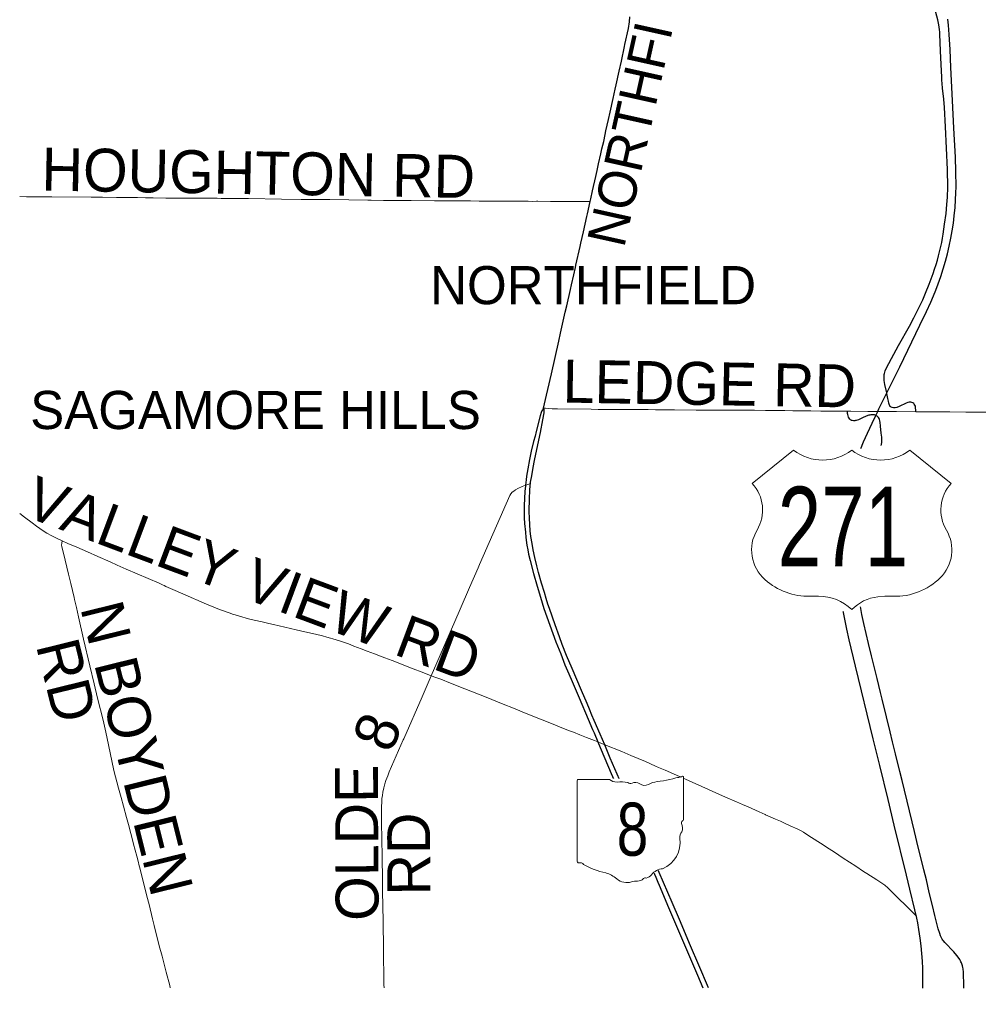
# Model space of a CAD drawing. Header units: feet. Extents: x 92 to 141.3, y -5 to 23.6.
# Tile 393 of 651: x 131.1 to 133.7, y -1.8 to 0.8. Entities that reach past the tile are written whole.
import ezdxf
from ezdxf.enums import TextEntityAlignment as Align

# ---------------------------------------------------------------- set-up
doc = ezdxf.new("R2010")
doc.units = ezdxf.units.FT
doc.header["$MEASUREMENT"] = 0
doc.set_wipeout_variables(frame=1)
doc.linetypes.add('CUY - Design$0$DGN1', pattern=[2231.760665, 0, -2231.760665])
for name, color, linetype, lineweight in [('CUY - Design$0$GM_X_City_Street', 7, 'Continuous', 0), ('CUY - Design$0$GM_X_Corporation', 7, 'CUY - Design$0$DGN1', 13), ('CUY - Design$0$GM_X_Corporation_Text', 7, 'Continuous', 13), ('CUY - Design$0$GM_X_State_Route', 1, 'Continuous', 30), ('CUY - Design$0$GM_X_State_Shield', 7, 'Continuous', 0)]:
    doc.layers.add(name, color=color, linetype=linetype, lineweight=lineweight)
for name, color, linetype in [('SH_Data', 7, 'Continuous'), ('TX_P_20', 7, 'Continuous'), ('TX_X_20', 7, 'Continuous')]:
    doc.layers.add(name, color=color, linetype=linetype)
doc.styles.add('CUY - Design$0$Styledgn030', font='dgn030.shx')

msp = doc.modelspace()

# ---------------------------------------------------------------- linework, layer by layer
at = {"layer": 'CUY - Design$0$GM_X_City_Street'}
for points in [[(131.1188, 0.3578), (131.1376, 0.3576), (131.1449, 0.3576), (131.1493, 0.3575), (131.1536, 0.3575), (131.1752, 0.3573), (131.2054, 0.3575), (131.3117, 0.3566), (131.342, 0.3562), (131.3795, 0.3557), (131.4367, 0.3551), (131.4582, 0.3545), (131.479, 0.3542), (131.5133, 0.3537), (131.542, 0.3534), (131.6251, 0.3533), (131.651, 0.3533), (131.6623, 0.3532), (131.7033, 0.353), (131.7362, 0.3527), (131.8247, 0.3511), (131.8782, 0.3504), (131.9058, 0.3503), (131.9553, 0.3499), (132.0576, 0.3483), (132.0664, 0.3482), (132.0998, 0.3477)], [(132.0998, 0.3477), (132.1308, 0.3473), (132.1503, 0.347), (132.1742, 0.347), (132.2375, 0.3468), (132.2615, 0.3466), (132.3182, 0.3464), (132.3215, 0.3464), (132.3346, 0.3462), (132.3579, 0.3459), (132.3944, 0.3459), (132.4335, 0.3455), (132.452, 0.3452), (132.4699, 0.3454), (132.4899, 0.3452), (132.5029, 0.3451), (132.5122, 0.3452), (132.5163, 0.3453), (132.5497, 0.3449), (132.5839, 0.3447), (132.6013, 0.3445), (132.6518, 0.3443), (132.657, 0.3443)], [(132.5313, -0.2126), (132.537, -0.213), (132.5451, -0.2136), (132.5545, -0.214), (132.5692, -0.2146), (132.6602, -0.2154), (132.6787, -0.2158), (132.7056, -0.2162), (132.7103, -0.2162), (132.741, -0.216), (132.7741, -0.2162), (132.8133, -0.2165), (132.8336, -0.2167), (132.8846, -0.2171), (132.9425, -0.2176), (132.9975, -0.218), (133.0237, -0.2181), (133.0755, -0.2183), (133.1005, -0.2184), (133.1297, -0.2185), (133.1475, -0.2188), (133.1822, -0.2192), (133.2032, -0.2196), (133.2143, -0.2196), (133.2267, -0.2197), (133.2519, -0.2201), (133.279, -0.2203), (133.3343, -0.2204), (133.351, -0.2206), (133.3599, -0.2207), (133.4055, -0.2213), (133.4209, -0.2213), (133.4327, -0.2213), (133.4391, -0.2213), (133.4492, -0.2214), (133.4587, -0.2215), (133.4827, -0.2218), (133.5353, -0.2221), (133.5379, -0.2221), (133.5661, -0.2223), (133.6269, -0.2227), (133.6699, -0.2234), (133.7465, -0.2238)], [(132.462, -0.4296), (132.4736, -0.4242), (132.4778, -0.4223), (132.4827, -0.4204), (132.4861, -0.419), (132.4889, -0.418), (132.4959, -0.4158)], [(132.3069, -0.7542), (132.3321, -0.6957), (132.3552, -0.6431), (132.3591, -0.6344), (132.4408, -0.4484), (132.4433, -0.444), (132.4469, -0.4395), (132.4509, -0.436), (132.4556, -0.4328), (132.462, -0.4296)], [(131.1188, -0.4967), (131.1321, -0.5067), (131.1525, -0.5222), (131.1643, -0.531), (131.1821, -0.5431), (131.1923, -0.5494), (131.2058, -0.5569), (131.2201, -0.5642), (131.2337, -0.5704), (131.2489, -0.5771), (131.2728, -0.5878), (131.3012, -0.6002), (131.3295, -0.6127), (131.3624, -0.6271), (131.3819, -0.6356), (131.406, -0.6463), (131.4353, -0.6593), (131.4947, -0.6847), (131.5038, -0.6888), (131.5082, -0.6907), (131.5133, -0.693), (131.5192, -0.6957), (131.5715, -0.7189), (131.5895, -0.7264), (131.5937, -0.7282), (131.6164, -0.738), (131.6533, -0.7533), (131.6784, -0.763), (131.6859, -0.7656), (131.693, -0.7677), (131.7001, -0.7699), (131.7176, -0.7751), (131.7291, -0.7784), (131.7395, -0.7811), (131.7513, -0.7839), (131.773, -0.7889), (131.7906, -0.7931), (131.8036, -0.7963), (131.8641, -0.8099), (131.8881, -0.8154), (131.9162, -0.8221), (131.9352, -0.8268), (131.9472, -0.83), (131.9571, -0.8329), (131.9635, -0.8348), (131.984, -0.841), (131.9949, -0.8445), (132.005, -0.8483), (132.0202, -0.8539), (132.0297, -0.8575), (132.0395, -0.8612), (132.0559, -0.8676), (132.0759, -0.8752), (132.0918, -0.8813), (132.1031, -0.8855), (132.1235, -0.8931), (132.1795, -0.9151), (132.204, -0.9247), (132.2284, -0.9341), (132.2406, -0.9386), (132.254, -0.9435), (132.2805, -0.9537), (132.3194, -0.9695), (132.3762, -0.9921), (132.418, -1.0089), (132.4548, -1.0237), (132.4804, -1.0338), (132.5235, -1.0509), (132.5484, -1.061), (132.5677, -1.0687), (132.5807, -1.0741), (132.6012, -1.0826), (132.6119, -1.0866), (132.6293, -1.0936), (132.6474, -1.1008), (132.6687, -1.1091), (132.6775, -1.1126), (132.6856, -1.1158), (132.6965, -1.12), (132.7422, -1.1386), (132.7664, -1.1488), (132.806, -1.1654), (132.8336, -1.1775), (132.8414, -1.1811), (132.859, -1.1886), (132.9057, -1.2095), (132.9579, -1.2327), (133.0041, -1.2531), (133.022, -1.2612), (133.0515, -1.2743), (133.0677, -1.281), (133.0831, -1.2877), (133.1126, -1.3013), (133.1286, -1.3081), (133.1302, -1.3089), (133.1568, -1.3208), (133.17, -1.3266), (133.1808, -1.3314), (133.1982, -1.3397), (133.215, -1.3471), (133.2238, -1.3513), (133.2326, -1.3562), (133.2471, -1.3656), (133.2849, -1.39), (133.2939, -1.3959), (133.3159, -1.4102), (133.3396, -1.4255), (133.3735, -1.4474), (133.3945, -1.4615), (133.4035, -1.4675), (133.4303, -1.4845), (133.4431, -1.4933), (133.4514, -1.4986), (133.4594, -1.5059), (133.5368, -1.5826)], [(131.525, -1.7753), (131.5236, -1.7694), (131.5138, -1.733), (131.5026, -1.6901), (131.4952, -1.6621), (131.4815, -1.6079), (131.4771, -1.5898), (131.4677, -1.5511), (131.4618, -1.5281), (131.4471, -1.4702), (131.4418, -1.4494), (131.4412, -1.4467), (131.438, -1.4337), (131.4346, -1.4208), (131.4261, -1.3885), (131.4248, -1.3837), (131.4186, -1.3596), (131.4123, -1.3355), (131.407, -1.316), (131.3988, -1.2855), (131.3923, -1.2622), (131.3851, -1.2374), (131.3728, -1.1895), (131.3534, -1.0988), (131.3489, -1.0777), (131.3435, -1.0535), (131.3285, -0.9943), (131.3193, -0.9557), (131.3079, -0.907), (131.2913, -0.8354), (131.2776, -0.7752), (131.2717, -0.7503), (131.2666, -0.7281), (131.2653, -0.7229), (131.2565, -0.6856), (131.2505, -0.66), (131.2415, -0.6228), (131.2324, -0.5853), (131.2318, -0.5816), (131.2321, -0.5769), (131.2337, -0.5704)], [(132.2284, -0.9341), (132.2925, -0.7877), (132.3069, -0.7542)], [(132.0947, -1.3008), (132.0946, -1.2871), (132.0949, -1.2742), (132.0955, -1.2655), (132.0967, -1.2569), (132.0984, -1.2481), (132.1007, -1.2366), (132.1035, -1.2252), (132.1063, -1.2162), (132.1111, -1.2035), (132.1154, -1.1932), (132.1532, -1.1065), (132.1542, -1.1043), (132.2041, -0.9908), (132.2284, -0.9341)], [(132.1012, -1.7757), (132.1011, -1.7677), (132.1011, -1.7617), (132.0997, -1.6722), (132.0986, -1.5956), (132.0975, -1.5147), (132.0971, -1.4881), (132.0961, -1.419), (132.0956, -1.3778), (132.0948, -1.327), (132.0947, -1.3008)]]:
    msp.add_lwpolyline(points, dxfattribs=at)
at = {"layer": 'CUY - Design$0$GM_X_Corporation', "flags": 128}
for points in [[(132.1734, 0.8702), (132.4037, 0.8697), (132.6437, 0.8838), (132.7645, 0.8815), (133.2066, 0.8676), (133.2175, -0.2214), (133.0214, -0.2174), (132.8117, -0.2158), (132.6539, -0.2151), (132.6527, -0.4989), (132.5508, -0.4989), (132.6472, -0.7641), (132.525, -0.7646), (132.5023, -0.6863), (132.4829, -0.5752), (132.4779, -0.4791), (132.4856, -0.3438), (132.4955, -0.2891), (132.5003, -0.2626), (132.5159, -0.2147), (132.5238, -0.1912), (132.5301, -0.1626), (132.4059, -0.1582), (132.4197, -0.0987), (132.433, -0.0412), (132.054, -0.0389), (132.0511, 0.3443), (132.0436, 0.6916), (132.1674, 0.6936), (132.1734, 0.8702)], [(133.2066, 0.8676), (133.2793, 0.8675), (134.1207, 0.8653), (134.2732, 0.865), (134.8818, 0.8579), (134.8904, 0.3649), (134.8909, 0.0406), (134.8912, -0.0137), (134.8932, -0.4233), (134.8958, -0.7866), (135.446, -0.7811), (135.4438, -0.9344), (135.444, -0.9535), (135.4512, -0.9795), (135.4428, -1.594), (135.4427, -2.024), (135.4427, -2.1228), (135.8016, -2.1274), (135.8016, -2.5052), (135.5272, -2.507), (135.5282, -2.6426), (135.4018, -2.6477), (135.4017, -2.8153), (135.5307, -2.8115), (135.5307, -3.0533), (135.8899, -3.0465), (135.92, -3.047), (135.9199, -3.2616), (135.8848, -3.2759), (135.8847, -3.2809), (135.9146, -3.2815), (135.9146, -3.3823), (135.8823, -3.3817), (135.8812, -3.4251), (135.7731, -3.4288), (135.7773, -3.7702), (135.9396, -3.7707), (135.9396, -3.6748), (136.3036, -3.6813), (136.3042, -3.7719), (136.3067, -4.3089), (136.3088, -4.5848), (135.7983, -4.5864), (134.929, -4.5849), (134.9241, -4.3251), (134.9218, -3.9448), (134.9182, -3.4973), (133.8088, -3.5061), (133.781, -3.4645), (133.7564, -3.4291), (133.7326, -3.3938), (133.7156, -3.3685), (133.6951, -3.3478), (133.6694, -3.3256), (133.6448, -3.3195), (133.6192, -3.3184), (133.5484, -3.3157), (133.4663, -3.3159), (133.393, -3.3119), (133.3385, -3.3116), (133.311, -3.3092), (133.3014, -3.3102), (133.2794, -3.3187), (133.2206, -3.3394), (133.2027, -3.348), (133.191, -3.3522), (133.1926, -3.3077), (133.1926, -3.2189), (133.1899, -3.1354), (133.1899, -3.0478), (133.1878, -2.8838), (133.1863, -2.7586), (133.1857, -2.643), (133.1846, -2.519), (133.1858, -2.4146), (132.9505, -2.4074), (132.9467, -1.861), (132.8327, -1.8585), (132.8307, -1.3139), (132.6588, -1.3113), (132.6529, -1.1219), (132.6533, -1.0581), (132.6281, -0.994), (132.5549, -0.8193), (132.525, -0.7646), (132.6472, -0.7641), (132.5508, -0.4989), (132.6527, -0.4989), (132.6539, -0.2151), (132.8117, -0.2158), (133.0214, -0.2174), (133.2175, -0.2214), (133.2066, 0.8676)]]:
    msp.add_lwpolyline(points, dxfattribs=at)
at = {"layer": 'CUY - Design$0$GM_X_State_Route', "color": 1}
for points in [[(133.5353, -0.2221), (133.5339, -0.2072), (133.5328, -0.2042), (133.5311, -0.2016), (133.5295, -0.1998), (133.5269, -0.1981), (133.5246, -0.1972), (133.5215, -0.1967), (133.5176, -0.1968), (133.5132, -0.1977), (133.5089, -0.1993), (133.4901, -0.2083), (133.4842, -0.2104), (133.4794, -0.2113), (133.4773, -0.2115), (133.475, -0.2114), (133.4717, -0.2107), (133.4687, -0.2096), (133.4676, -0.2091), (133.4665, -0.2083), (133.4661, -0.2078), (133.4653, -0.2069), (133.465, -0.2064), (133.4642, -0.2047), (133.4627, -0.1987), (133.4615, -0.1937), (133.4601, -0.1862), (133.4573, -0.1731), (133.4569, -0.171), (133.4519, -0.1492), (133.4498, -0.1377), (133.4495, -0.1344), (133.4494, -0.1315), (133.4498, -0.1247), (133.4502, -0.1218), (133.4508, -0.119), (133.4516, -0.1158), (133.4528, -0.1121), (133.4565, -0.1037), (133.4759, -0.0671), (133.4889, -0.0437), (133.5181, 0.0088), (133.5301, 0.0309), (133.5383, 0.0474), (133.5537, 0.0796), (133.5615, 0.0974), (133.5712, 0.1217), (133.5767, 0.1362), (133.5818, 0.1504), (133.5858, 0.1618), (133.5899, 0.1746), (133.5933, 0.1862), (133.5967, 0.198), (133.5993, 0.2088), (133.605, 0.2339), (133.6069, 0.2458), (133.6088, 0.2567), (133.6129, 0.2833), (133.6168, 0.3126), (133.6192, 0.3366), (133.6205, 0.3561), (133.6212, 0.3829), (133.6202, 0.4307), (133.6148, 0.5461), (133.6122, 0.5979), (133.6104, 0.6202), (133.6088, 0.6359), (133.6075, 0.6498), (133.6061, 0.6637), (133.6057, 0.6713), (133.6052, 0.6804), (133.6044, 0.6957), (133.6021, 0.7509), (133.6002, 0.7963), (133.5998, 0.8011), (133.599, 0.8084), (133.5971, 0.8209), (133.5941, 0.8349), (133.586, 0.8679)], [(132.5313, -0.2126), (132.5396, -0.1772), (132.5431, -0.1626), (132.5527, -0.1202), (132.5727, -0.0315), (132.5773, -0.0106), (132.5901, 0.0465), (132.5938, 0.0636), (132.6037, 0.1072), (132.6065, 0.1198), (132.6126, 0.1467), (132.6171, 0.1664), (132.6187, 0.1734), (132.6298, 0.2234), (132.6317, 0.2319), (132.6388, 0.2631), (132.6433, 0.2833), (132.648, 0.3044), (132.6495, 0.311), (132.657, 0.3443), (132.6587, 0.3521), (132.6634, 0.3731), (132.6721, 0.412), (132.6755, 0.428), (132.6798, 0.4465), (132.6857, 0.4728), (132.6889, 0.4869), (132.6935, 0.5068), (132.6976, 0.5257), (132.6997, 0.5351), (132.7065, 0.5654), (132.7111, 0.5855), (132.7194, 0.6222), (132.7249, 0.6472), (132.7275, 0.6594), (132.7356, 0.6957), (132.7413, 0.7229), (132.7497, 0.7622), (132.7509, 0.7678), (132.7602, 0.8115), (132.7628, 0.829), (132.7644, 0.8423)], [(133.5539, -1.7761), (133.5543, -1.762), (133.5544, -1.7431), (133.554, -1.7236), (133.5531, -1.7034), (133.5516, -1.6826), (133.5496, -1.6625), (133.547, -1.6418), (133.5436, -1.6184), (133.5404, -1.5999), (133.5378, -1.5873), (133.5329, -1.565), (133.5194, -1.5094), (133.5102, -1.4715), (133.4772, -1.3369), (133.4602, -1.2676), (133.4381, -1.1761), (133.4205, -1.1042), (133.3727, -0.9081), (133.3558, -0.8375), (133.3491, -0.8087), (133.3434, -0.7817), (133.3391, -0.7586), (133.3357, -0.7374), (133.3331, -0.7174), (133.331, -0.698), (133.3294, -0.6773), (133.3284, -0.6545), (133.3282, -0.6287), (133.3286, -0.593), (133.3297, -0.5678), (133.3316, -0.5451), (133.3339, -0.5251), (133.3365, -0.5058), (133.3398, -0.4859), (133.3438, -0.4654), (133.3482, -0.4451), (133.3536, -0.4229), (133.3591, -0.4028), (133.3651, -0.3829), (133.3718, -0.3624), (133.3792, -0.3415), (133.3859, -0.324), (133.3943, -0.3034), (133.4046, -0.2801), (133.4174, -0.2527), (133.4265, -0.234), (133.4317, -0.2234), (133.4359, -0.2146), (133.4555, -0.175), (133.4672, -0.1512), (133.4917, -0.101), (133.5463, 0.0108), (133.5643, 0.0484), (133.5757, 0.0735), (133.5829, 0.0902), (133.5892, 0.1058), (133.5956, 0.1229), (133.6022, 0.142), (133.609, 0.1631), (133.615, 0.1838), (133.6204, 0.204), (133.6252, 0.2243), (133.6296, 0.2454), (133.6333, 0.266), (133.6364, 0.2859), (133.6388, 0.306), (133.6409, 0.3281), (133.6424, 0.3489), (133.6433, 0.3678), (133.6437, 0.3839), (133.6435, 0.4259), (133.6418, 0.4639), (133.6377, 0.5426), (133.6345, 0.6166), (133.63, 0.7059), (133.6276, 0.7543), (133.6252, 0.7946), (133.6231, 0.8201), (133.6216, 0.8362)], [(132.9763, -1.776), (132.9501, -1.7144), (132.9277, -1.6626), (132.8976, -1.5917), (132.8782, -1.5459), (132.8429, -1.4642), (132.8368, -1.45), (132.83, -1.4335), (132.7897, -1.3387), (132.7748, -1.3052), (132.7698, -1.2937), (132.7639, -1.2792), (132.7547, -1.2572), (132.7113, -1.156), (132.6965, -1.12), (132.6843, -1.0917), (132.668, -1.0545), (132.6619, -1.0401), (132.655, -1.0241), (132.6489, -1.0088), (132.6341, -0.9742), (132.6087, -0.9148), (132.5937, -0.8796), (132.582, -0.8495), (132.5743, -0.8295), (132.5625, -0.7965), (132.5473, -0.7524), (132.5432, -0.7413), (132.5382, -0.7258), (132.5336, -0.7095), (132.526, -0.6844), (132.5179, -0.656), (132.5131, -0.6377), (132.5079, -0.6154), (132.5033, -0.5944), (132.5003, -0.5778), (132.4975, -0.5585), (132.4956, -0.5431), (132.4942, -0.5263), (132.4933, -0.5089), (132.4929, -0.4914), (132.4934, -0.4557), (132.4947, -0.4349), (132.4954, -0.4208), (132.4959, -0.4158), (132.4962, -0.4124), (132.4995, -0.3948), (132.5037, -0.3723), (132.507, -0.3537), (132.5189, -0.2987), (132.5232, -0.2782), (132.5294, -0.2438), (132.5328, -0.2253), (132.5331, -0.2211), (132.533, -0.2185), (132.5327, -0.2164), (132.5313, -0.2126), (132.5294, -0.2149), (132.5283, -0.2169), (132.527, -0.2195), (132.5252, -0.2242), (132.5223, -0.2336), (132.5114, -0.2759), (132.5087, -0.288), (132.5046, -0.3026), (132.4984, -0.3288), (132.4937, -0.3511), (132.489, -0.3762), (132.4857, -0.3958), (132.4846, -0.4059), (132.4827, -0.4204), (132.4825, -0.4219), (132.4813, -0.4371), (132.4798, -0.4558), (132.4791, -0.4751), (132.4787, -0.4922), (132.4789, -0.5085), (132.4797, -0.5232), (132.4824, -0.5471), (132.484, -0.5615), (132.4866, -0.5817), (132.4891, -0.5942), (132.4912, -0.6059), (132.4957, -0.6237), (132.5047, -0.6584), (132.5144, -0.6924), (132.5231, -0.7219), (132.5324, -0.7524), (132.5647, -0.8426), (132.5776, -0.8753), (132.589, -0.9043), (132.5992, -0.9285), (132.6087, -0.95), (132.6273, -0.9933), (132.6518, -1.0515), (132.6637, -1.0787), (132.6683, -1.0884), (132.6775, -1.1126), (132.6792, -1.1165), (132.6867, -1.1337), (132.7141, -1.1974), (132.7369, -1.2507), (132.7602, -1.305), (132.77, -1.328), (132.7791, -1.349), (132.8231, -1.4525), (132.8337, -1.4773), (132.8397, -1.4906), (132.843, -1.4983), (132.8684, -1.5586), (132.9115, -1.6594), (132.9464, -1.7411), (132.9613, -1.776)], [(133.6648, -1.7762), (133.6648, -1.7619), (133.6642, -1.7421), (133.6637, -1.7335), (133.6626, -1.7245), (133.6618, -1.7203), (133.6608, -1.7161), (133.6581, -1.708), (133.657, -1.7054), (133.6556, -1.7026), (133.6539, -1.6996), (133.6517, -1.6964), (133.6457, -1.6884), (133.6374, -1.6788), (133.6138, -1.6535), (133.6096, -1.6485), (133.6082, -1.647), (133.6063, -1.6446), (133.6049, -1.6424), (133.6033, -1.6394), (133.6016, -1.6354), (133.5995, -1.6291), (133.5957, -1.6162), (133.5867, -1.5803), (133.5803, -1.5533), (133.5715, -1.5188), (133.5636, -1.4841), (133.5568, -1.4574), (133.5493, -1.4274), (133.5417, -1.396), (133.5316, -1.3541), (133.498, -1.2169), (133.4922, -1.1927), (133.4804, -1.145), (133.4724, -1.1124), (133.4658, -1.0856), (133.4559, -1.0451), (133.4445, -0.9973), (133.4398, -0.9791), (133.4309, -0.9418), (133.4256, -0.9202), (133.4156, -0.8808), (133.4075, -0.8471), (133.3948, -0.7934), (133.3896, -0.769), (133.3874, -0.7579), (133.3856, -0.7471), (133.3835, -0.7337), (133.3826, -0.7273), (133.3819, -0.7215), (133.3792, -0.6956), (133.3773, -0.6721), (133.3763, -0.6493), (133.3758, -0.6156), (133.3763, -0.596), (133.3779, -0.5678), (133.3794, -0.549), (133.383, -0.5207), (133.387, -0.4946), (133.3916, -0.4693), (133.3959, -0.4502), (133.4007, -0.4311), (133.4065, -0.411), (133.4098, -0.4004), (133.4137, -0.39), (133.4227, -0.366), (133.4294, -0.3491), (133.4299, -0.3479), (133.4378, -0.3269), (133.4397, -0.3221), (133.441, -0.3177), (133.4426, -0.3106), (133.4434, -0.3047), (133.4437, -0.298), (133.4434, -0.2907), (133.4421, -0.2801), (133.4399, -0.2608), (133.4398, -0.2601), (133.4388, -0.2515), (133.438, -0.247), (133.4371, -0.2435), (133.4361, -0.2403), (133.4347, -0.2378), (133.4329, -0.2358), (133.4308, -0.2339), (133.4294, -0.2331), (133.424, -0.231), (133.4207, -0.2305), (133.4181, -0.2304), (133.4158, -0.2305), (133.4137, -0.2307), (133.4113, -0.2311), (133.4083, -0.2318), (133.4056, -0.2328), (133.3932, -0.2378), (133.3802, -0.2436), (133.3744, -0.2456), (133.3723, -0.2462), (133.3703, -0.2464), (133.3667, -0.2465), (133.3639, -0.2461), (133.3621, -0.2456), (133.3605, -0.2449), (133.3589, -0.2439), (133.357, -0.2424), (133.3551, -0.2398), (133.3537, -0.2368), (133.3525, -0.2334), (133.3517, -0.2299), (133.3512, -0.2266), (133.3511, -0.2236), (133.351, -0.2206)]]:
    msp.add_lwpolyline(points, dxfattribs=at)

# ---------------------------------------------------------------- texts
at = {"layer": 'CUY - Design$0$GM_X_Corporation_Text', "style": 'CUY - Design$0$Styledgn030'}
for s, height, rotation, p in [('NORTHFI', 0.10285, 77.4728, (132.7484, 0.2172)), ('NORTHFIELD', 0.10285, 0, (132.2257, 0.0677)), ('SAGAMORE HILLS', 0.102853, 0, (131.1471, -0.2689))]:
    msp.add_text(s, height=height, rotation=rotation, dxfattribs=at).set_placement(p)
at = {"layer": 'TX_X_20', "style": 'CUY - Design$0$Styledgn030'}
for s, rotation, p in [('HOUGHTON RD', 359, (131.177, 0.3742)), ('LEDGE RD', 359, (132.5822, -0.1973)), ('VALLEY VIEW RD', 339.495, (131.1254, -0.5017)), ('N BOYDEN', 283.8885, (131.2817, -0.7508)), ('RD', 283.8885, (131.1621, -0.852)), ('8', 68.7013, (132.1209, -1.146)), ('OLDE', 90.3092, (132.0868, -1.5948)), ('RD', 90.3092, (132.2262, -1.5263))]:
    msp.add_text(s, height=0.1157, rotation=rotation, dxfattribs=at).set_placement(p)

# ---------------------------------------------------------------- next in the draw order: wipeouts: each hides what was drawn before it
for points in [[(133.0532, -0.3709), (133.6197, -0.2878), (133.6587, -0.6764), (133.148, -0.81)], [(132.6251, -1.2137), (132.9086, -1.2083), (132.9068, -1.4086), (132.8177, -1.4755), (132.7149, -1.4721), (132.6244, -1.4384)]]:
    msp.add_wipeout(points).dxf.layer = 'SH_Data'

# ---------------------------------------------------------------- next in the draw order: linework, layer by layer
at = {"layer": 'CUY - Design$0$GM_X_State_Shield', "color": 7, "linetype": 'Continuous', "lineweight": 13, "flags": 128}
msp.add_lwpolyline([(132.9086, -1.322), (132.9086, -1.2083), (132.9086, -1.2083, 0.497906), (132.905, -1.2046), (132.905, -1.2046, -0.057055), (132.8376, -1.2195), (132.8376, -1.2195, 0.102558), (132.8141, -1.2276), (132.8141, -1.2276, -0.2725), (132.7907, -1.2252), (132.7907, -1.2252, 0.289933), (132.77, -1.2241), (132.77, -1.2241, -0.350735), (132.7587, -1.2218), (132.7587, -1.2218, 0.06336), (132.7295, -1.2206), (132.7295, -1.2206, -0.174044), (132.7089, -1.2137), (132.7089, -1.2137), (132.6251, -1.2137), (132.6251, -1.2137, 0.414214), (132.6223, -1.2174), (132.6223, -1.2174), (132.6223, -1.4348), (132.6223, -1.4348, 0.395667), (132.6249, -1.4385), (132.6249, -1.4385, 0.057944), (132.6308, -1.4381), (132.6308, -1.4381, -0.284496), (132.6393, -1.4427), (132.6393, -1.4427, 0.073372), (132.699, -1.4659), (132.699, -1.4659, -0.125673), (132.7288, -1.4821), (132.7288, -1.4821, 0.247435), (132.7686, -1.4902), (132.7686, -1.4902, -0.111792), (132.7843, -1.4879), (132.7843, -1.4879, 0.206964), (132.8013, -1.4809), (132.8013, -1.4809, -0.300474), (132.8084, -1.4798), (132.8084, -1.4798, 0.178145), (132.8226, -1.4705), (132.8226, -1.4705, -0.213349), (132.8525, -1.4543), (132.8525, -1.4543, 0.347635), (132.8987, -1.3722), (132.8987, -1.3722, -0.222258), (132.9043, -1.3548), (132.9043, -1.3548, 0.192645), (132.9036, -1.3328), (132.9036, -1.3328, -0.479082), (132.9064, -1.3256), (132.9064, -1.3256, 0.354759), (132.9086, -1.322), (132.9086, -1.322), (132.9086, -1.322)], format="xyb", dxfattribs=at)
at = {"layer": 'TX_P_20', "linetype": 'Continuous', "lineweight": 13, "flags": 128}
msp.add_lwpolyline([(133.2057, -0.3261), (133.0938, -0.4156, -0.33666), (133.107, -0.5413), (133.107, -0.5413, 0.36118), (133.1285, -0.675), (133.1285, -0.675, 0.190016), (133.2504, -0.7199), (133.2728, -0.7199, -0.203205), (133.3623, -0.7557, -0.169253), (133.4326, -0.7212), (133.4518, -0.7199), (133.4518, -0.7199), (133.4742, -0.7199, 0.204501), (133.6009, -0.6701, 0.345937), (133.6177, -0.5413), (133.6177, -0.5413, -0.336261), (133.6308, -0.4156), (133.5189, -0.3261, -0.338899), (133.3623, -0.3261), (133.3623, -0.3261, -0.338899), (133.2057, -0.3261)], format="xyb", dxfattribs=at)

# ---------------------------------------------------------------- next in the draw order: texts
at = {"layer": 'CUY - Design$0$GM_X_State_Shield', "color": 9, "linetype": 'Continuous', "lineweight": 13, "style": 'CUY - Design$0$Styledgn030', "width": 0.8}
msp.add_text('8', height=0.1432, dxfattribs=at).set_placement((132.7712, -1.4194), align=Align.CENTER)
at = {"layer": 'TX_P_20', "color": 9, "linetype": 'Continuous', "lineweight": 13, "style": 'CUY - Design$0$Styledgn030', "width": 0.733865}
msp.add_text('271', height=0.21479, dxfattribs=at).set_placement((133.3387, -0.6393), align=Align.CENTER)

doc.saveas('drawing.dxf')
